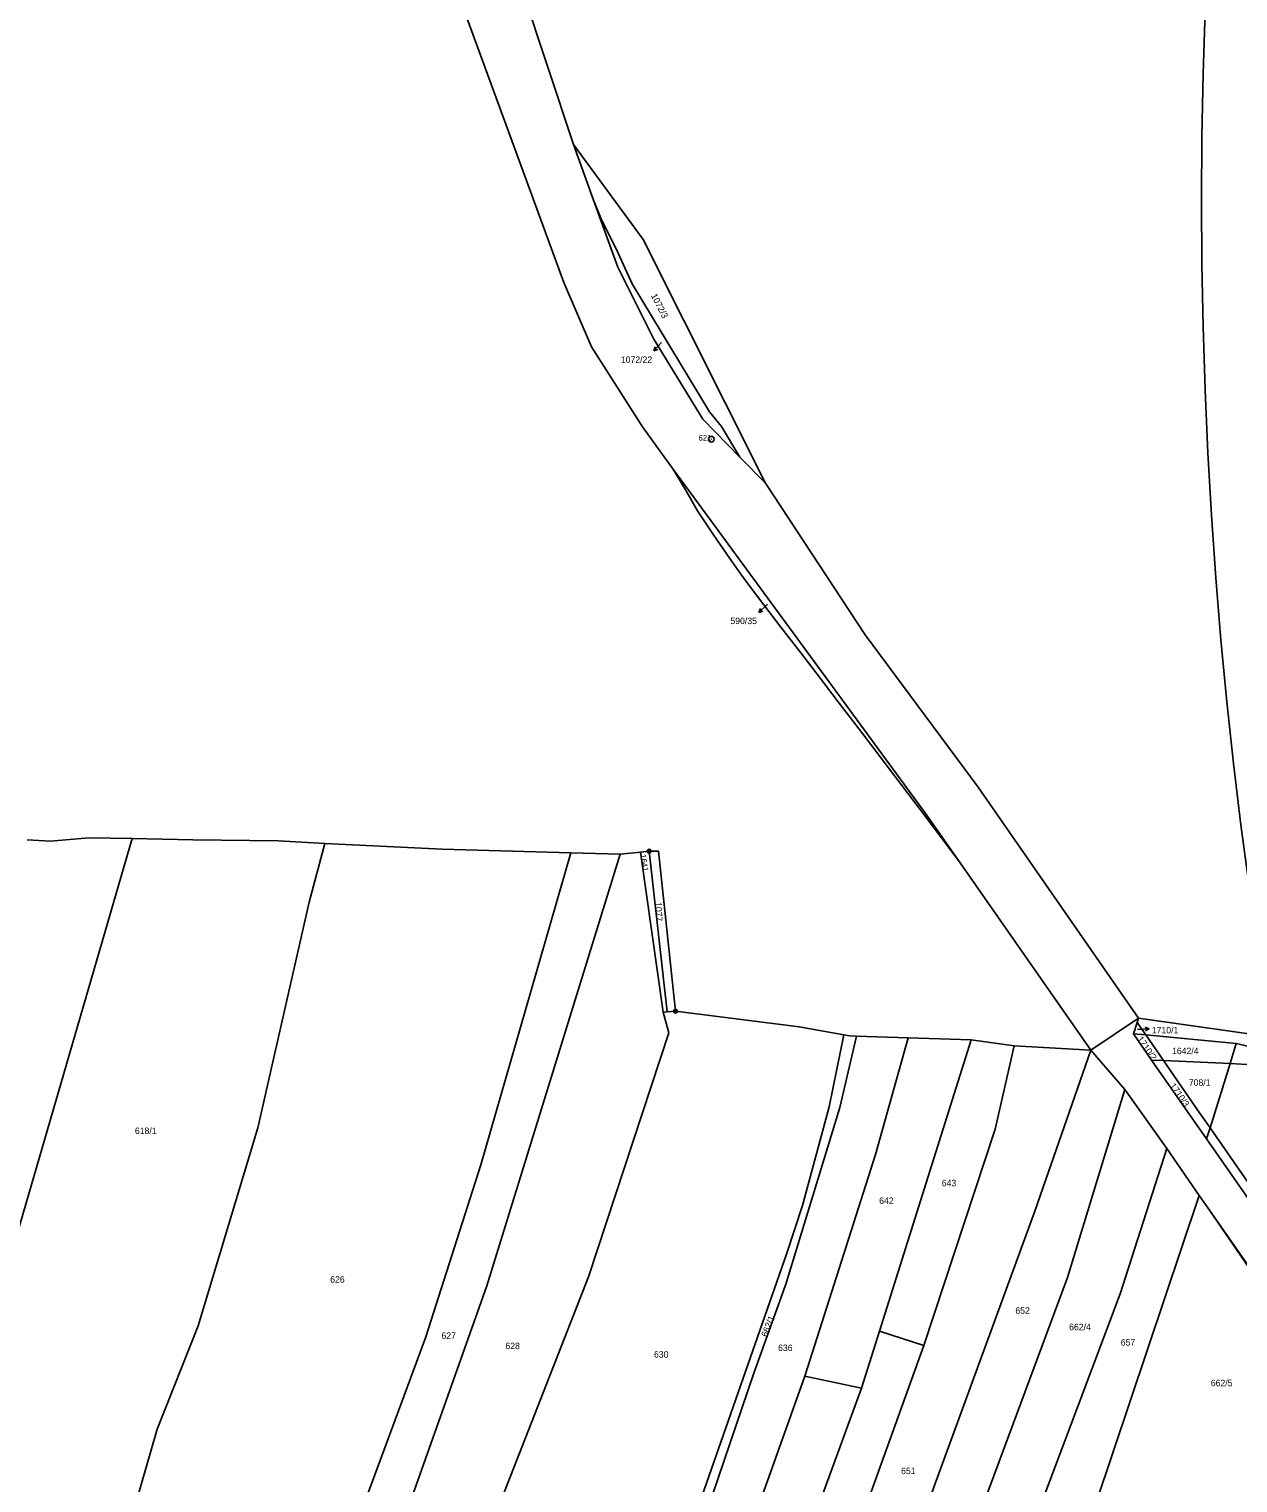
# Model space of a CAD drawing. Extents: x -680203 to -673936, y -1102717 to -1093650.
# Drawn here: x -678012.6 to -677695.3, y -1099738.1 to -1099356.6 of the extents above; entities that cross this region are included whole.
import ezdxf

# ---------------------------------------------------------------- set-up
doc = ezdxf.new("R2010")
doc.units = 0
for name, color, linetype in [('_Ideová část', 7, 'Continuous'), ('SOxx02xx_Koleje_param další_Popis10', 7, 'Continuous'), ('SOxx02xx_Staničení_Popis10', 7, 'Continuous'), ('SOxxxxxx_Osa_bod_P', 7, 'Continuous'), ('x_prac', 7, 'Continuous')]:
    doc.layers.add(name, color=color, linetype=linetype)

msp = doc.modelspace()

# ---------------------------------------------------------------- linework, layer by layer
at = {"layer": '_Ideová část'}
msp.add_circle((-676417.7, -1099401.52), 1287.12, dxfattribs=at)
at = {"layer": 'SOxx02xx_Koleje_param další_Popis10'}
for centre, radius in [((-677833.5, -1099464.21), 0.75), ((-677833.5, -1099464.21), 0.03), ((-677849.81, -1099572.32), 0.5), ((-677849.81, -1099572.32), 0.0303), ((-677842.91, -1099614.33), 0.5), ((-677842.91, -1099614.33), 0.0303)]:
    msp.add_circle(centre, radius, dxfattribs=at)
at = {"layer": 'SOxx02xx_Staničení_Popis10'}
for p, q in [((-677846.56, -1099438.82), (-677848.57, -1099441.05)), ((-677848.57, -1099441.05), (-677848.27, -1099439.97)), ((-677848.57, -1099441.05), (-677847.53, -1099440.64)), ((-677818.82, -1099507.61), (-677821.02, -1099509.66)), ((-677818.72, -1099507.51), (-677818.82, -1099507.61)), ((-677821.02, -1099509.66), (-677820.62, -1099508.61)), ((-677821.02, -1099509.66), (-677819.94, -1099509.34)), ((-677721.59, -1099619.14), (-677718.6, -1099618.93)), ((-677718.6, -1099618.93), (-677719.63, -1099618.5)), ((-677718.6, -1099618.93), (-677719.56, -1099619.5))]:
    msp.add_line(p, q, dxfattribs=at)
at = {"layer": 'x_prac'}
for p, q in [((-677864.42, -1099401.44), (-677869.68, -1099386.9)), ((-677864.42, -1099401.44), (-677862.26, -1099406.77)), ((-677830.87, -1099460.88), (-677825.99, -1099468.91)), ((-677819.28, -1099475.71), (-677825.99, -1099468.91)), ((-677841.93, -1099474.7), (-677843.57, -1099471.94)), ((-677768.21, -1099575.36), (-677777.05, -1099563.57)), ((-677996.9, -1099568.84), (-677985.58, -1099569.05)), ((-677996.9, -1099568.84), (-677985.58, -1099569.05)), ((-677857.44, -1099573.14), (-677852.12, -1099572.57)), ((-677857.44, -1099573.14), (-677852.12, -1099572.57)), ((-677852.12, -1099572.57), (-677849.81, -1099572.32)), ((-677852.12, -1099572.57), (-677849.81, -1099572.32)), ((-677852.12, -1099572.57), (-677846.17, -1099614.62)), ((-677845.07, -1099614.49), (-677849.81, -1099572.32)), ((-677845.07, -1099614.49), (-677849.81, -1099572.32)), ((-677870.4, -1099572.76), (-677857.44, -1099573.14)), ((-677870.4, -1099572.76), (-677857.44, -1099573.14)), ((-677733.85, -1099624.57), (-677768.21, -1099575.36)), ((-677846.17, -1099614.62), (-677845.07, -1099614.49)), ((-677845.07, -1099614.49), (-677842.91, -1099614.33)), ((-677845.07, -1099614.49), (-677842.91, -1099614.33)), ((-677733.85, -1099624.57), (-677721.33, -1099616.19)), ((-677733.85, -1099624.57), (-677721.33, -1099616.19)), ((-677722.64, -1099620.27), (-677721.68, -1099617.28)), ((-677721.33, -1099616.19), (-677721.68, -1099617.28)), ((-677721.68, -1099617.28), (-677719.42, -1099620.58)), ((-677795.43, -1099620.9), (-677781.79, -1099621.34)), ((-677795.43, -1099620.9), (-677781.79, -1099621.34)), ((-677789.32, -1099698.29), (-677765.31, -1099621.87)), ((-677781.79, -1099621.34), (-677765.31, -1099621.87)), ((-677781.79, -1099621.34), (-677765.31, -1099621.87)), ((-677765.31, -1099621.87), (-677754.04, -1099623.42)), ((-677765.31, -1099621.87), (-677754.04, -1099623.42)), ((-677717.95, -1099627.15), (-677722.64, -1099620.27)), ((-677722.64, -1099620.27), (-677719.42, -1099620.58)), ((-677719.42, -1099620.58), (-677695.71, -1099622.84)), ((-677719.42, -1099620.58), (-677714.8, -1099627.29)), ((-677754.04, -1099623.42), (-677733.85, -1099624.57)), ((-677754.04, -1099623.42), (-677733.85, -1099624.57)), ((-677733.85, -1099624.57), (-677724.97, -1099634.93)), ((-677697.27, -1099628.05), (-677695.71, -1099622.84)), ((-677703.49, -1099647.88), (-677717.95, -1099627.15)), ((-677714.8, -1099627.29), (-677717.95, -1099627.15)), ((-677697.27, -1099628.05), (-677714.8, -1099627.29)), ((-677702.57, -1099644.96), (-677697.27, -1099628.05)), ((-677724.97, -1099634.93), (-677713.88, -1099650.35)), ((-677703.49, -1099647.88), (-677702.57, -1099644.96)), ((-677672.05, -1099692.96), (-677703.49, -1099647.88)), ((-677713.88, -1099650.35), (-677705.41, -1099662.71)), ((-677732.6, -1099743.52), (-677705.41, -1099662.71)), ((-677705.41, -1099662.71), (-677702.71, -1099666.57)), ((-677702.71, -1099666.57), (-677690.52, -1099683.95)), ((-677691.41, -1099682.99), (-677702.71, -1099666.57)), ((-677794.12, -1099713.3), (-677789.32, -1099698.29)), ((-677789.32, -1099698.29), (-677777.71, -1099702.1)), ((-677794.12, -1099713.3), (-677808.97, -1099710.1))]:
    msp.add_line(p, q, dxfattribs=at)
for points in [[(-677843.57, -1099471.94), (-677851.55, -1099460.95), (-677864.95, -1099439.94), (-677872.19, -1099423.11), (-677905.51, -1099332.27), (-677942.62, -1099232.22), (-677952.47, -1099201.58), (-677977.53, -1099130.18), (-677979.63, -1099123.63)], [(-677893.55, -1099316.53), (-677889.91, -1099325.86), (-677869.68, -1099386.9)], [(-677819.28, -1099475.71), (-677851.37, -1099411.81), (-677869.68, -1099386.9)], [(-677825.99, -1099468.91), (-677835.77, -1099458.99), (-677848.58, -1099437.95), (-677858.06, -1099419.02), (-677864.42, -1099401.44)], [(-677862.26, -1099406.77), (-677858.36, -1099414.43), (-677854.25, -1099423.42), (-677834.01, -1099457.05), (-677830.87, -1099460.88)], [(-677843.57, -1099471.94), (-677834.62, -1099484.26), (-677777.43, -1099562.16), (-677768.21, -1099575.36)], [(-677777.05, -1099563.57), (-677786.97, -1099550.46), (-677793.83, -1099541.43), (-677799.91, -1099533.49), (-677805.96, -1099525.53), (-677810.03, -1099520.25), (-677815.3, -1099513.58), (-677822.78, -1099503.67), (-677825.75, -1099499.61), (-677828.68, -1099495.51), (-677832.97, -1099489.29), (-677837.11, -1099482.97), (-677839.71, -1099478.56), (-677841.93, -1099474.7)], [(-677819.28, -1099475.71), (-677793.13, -1099515.55), (-677763.44, -1099555.55), (-677721.33, -1099616.19)], [(-677985.58, -1099569.05), (-678024.36, -1099702.02), (-678029.59, -1099716.56)], [(-678013.11, -1099569.33), (-678006.99, -1099569.7), (-677996.9, -1099568.84)], [(-678013.11, -1099569.33), (-678006.99, -1099569.7), (-677996.9, -1099568.84)], [(-677989.05, -1099781.68), (-677987.18, -1099752.52), (-677978.96, -1099724.03), (-677968.24, -1099696.93), (-677952.55, -1099644.91), (-677939.11, -1099585.71), (-677934.99, -1099570.3)], [(-677985.58, -1099569.05), (-677969.61, -1099569.35), (-677947.11, -1099569.61), (-677934.99, -1099570.3)], [(-677985.58, -1099569.05), (-677969.61, -1099569.35), (-677947.11, -1099569.61), (-677934.99, -1099570.3)], [(-677934.99, -1099570.3), (-677904.17, -1099571.77), (-677870.4, -1099572.76)], [(-677934.99, -1099570.3), (-677904.17, -1099571.77), (-677870.4, -1099572.76)], [(-677849.81, -1099572.32), (-677847.39, -1099572.35), (-677842.91, -1099614.33)], [(-677941.45, -1099800.45), (-677937.74, -1099779.03), (-677908.54, -1099700.03), (-677894, -1099654.64), (-677870.4, -1099572.76)], [(-677932.54, -1099808.11), (-677927.63, -1099785.62), (-677892.4, -1099686.38), (-677857.44, -1099573.14)], [(-677911.58, -1099797.06), (-677889.41, -1099744.42), (-677865.79, -1099684.03), (-677844.66, -1099620.04), (-677846.17, -1099614.62)], [(-677842.91, -1099614.33), (-677810.42, -1099618.44), (-677798.73, -1099620.56)], [(-677842.91, -1099614.33), (-677810.42, -1099618.44), (-677798.73, -1099620.56)], [(-677721.33, -1099616.19), (-677646.07, -1099626.83), (-677552.63, -1099636.34)], [(-677721.33, -1099616.19), (-677646.07, -1099626.83), (-677552.63, -1099636.34)], [(-677845.5, -1099769), (-677813.8, -1099678.1), (-677809.59, -1099665.34), (-677802.59, -1099639.45), (-677798.73, -1099620.56)], [(-677795.43, -1099620.9), (-677799.77, -1099639.57), (-677813.92, -1099685.99), (-677822.35, -1099709.35), (-677842.56, -1099768.84), (-677845.11, -1099777.63)], [(-677808.97, -1099710.1), (-677790.41, -1099651.98), (-677781.79, -1099621.34)], [(-677798.73, -1099620.56), (-677797.19, -1099620.84), (-677795.43, -1099620.9)], [(-677798.73, -1099620.56), (-677797.19, -1099620.84), (-677795.43, -1099620.9)], [(-677782.23, -1099759.79), (-677775.07, -1099739.24), (-677748.56, -1099666.86), (-677733.85, -1099624.57)], [(-677777.71, -1099702.1), (-677758.99, -1099645.34), (-677754.04, -1099623.42)], [(-677695.71, -1099622.84), (-677683.27, -1099625.74), (-677652.19, -1099630.03)], [(-677714.8, -1099627.29), (-677705.37, -1099640.98), (-677702.57, -1099644.96)], [(-677653.88, -1099634.14), (-677691.44, -1099628.44), (-677697.27, -1099628.05)], [(-677765.63, -1099753.27), (-677739.96, -1099684.21), (-677724.97, -1099634.93)], [(-677702.57, -1099644.96), (-677681.99, -1099674.65), (-677671.35, -1099690.41)], [(-677713.88, -1099650.35), (-677726.15, -1099688.48), (-677748.52, -1099747.86)], [(-677824.13, -1099840.58), (-677815.02, -1099803.44), (-677807.83, -1099778.49), (-677802.23, -1099770.12), (-677777.71, -1099702.1)], [(-677838.4, -1099794.53), (-677833.6, -1099779.31), (-677808.97, -1099710.1)], [(-677835.18, -1099834.35), (-677833.75, -1099824.98), (-677823.75, -1099784.49), (-677816.94, -1099777.08), (-677813.14, -1099765.46), (-677794.12, -1099713.3)]]:
    msp.add_lwpolyline(points, dxfattribs=at)

# ---------------------------------------------------------------- texts
at = {"layer": 'SOxx02xx_Koleje_param další_Popis10'}
msp.add_text('621', height=1.5, dxfattribs=at).set_placement((-677836.84, -1099464.58))
at = {"layer": 'SOxxxxxx_Osa_bod_P'}
for s, height, rotation, p in [('1072/3', 1.7, 297, (-677849.41, -1099426.48)), ('1641', 1.53, 279, (-677852.21, -1099573.26)), ('1077', 1.7, 273, (-677848.28, -1099585.75)), ('1710/2', 1.7, 305, (-677721.82, -1099621.67)), ('1710/3', 1.7, 305, (-677713.24, -1099633.93)), ('662/1', 1.7, 69, (-677818.88, -1099699.97))]:
    msp.add_text(s, height=height, rotation=rotation, dxfattribs=at).set_placement(p)
for s, p in [('1072/22', (-677857.25, -1099444.18)), ('590/35', (-677828.49, -1099512.74)), ('1710/1', (-677717.85, -1099620.16)), ('1642/4', (-677712.55, -1099625.61)), ('708/1', (-677708.14, -1099633.91)), ('618/1', (-677984.83, -1099646.58)), ('643', (-677773.01, -1099660.29)), ('642', (-677789.44, -1099664.91)), ('626', (-677933.56, -1099685.58)), ('652', (-677753.69, -1099693.75)), ('662/4', (-677739.56, -1099698.07)), ('627', (-677904.35, -1099700.35)), ('628', (-677887.56, -1099703.04)), ('636', (-677815.97, -1099703.54)), ('657', (-677726.01, -1099702.1)), ('630', (-677848.55, -1099705.27)), ('662/5', (-677702.37, -1099712.77)), ('651', (-677783.68, -1099735.84))]:
    msp.add_text(s, height=1.7, dxfattribs=at).set_placement(p)

doc.saveas('drawing.dxf')
